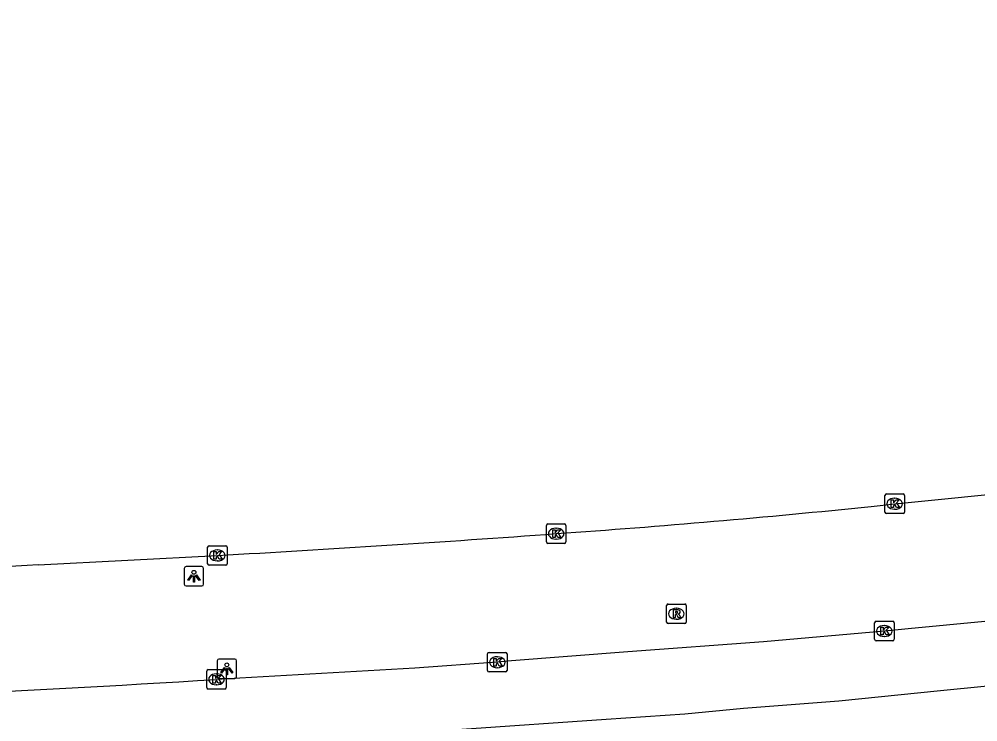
# Model space of a CAD drawing. Extents: x 162186 to 163152, y 385513 to 386513.
# Drawn here: x 162687.37 to 162736.63, y 386443.94 to 386480.02 of the extents above; entities that cross this region are included whole.
import ezdxf

# ---------------------------------------------------------------- set-up
doc = ezdxf.new("R2010")
doc.units = 0
for name, color, linetype in [('IMGEO_Kolk', 7, 'Continuous'), ('IMGEO_Lichtpunt', 7, 'Continuous'), ('IMGEO_OVBaan_gesloten', 7, 'Continuous'), ('IMGEO_Rijbaan_regionaal_gesloten', 7, 'Continuous'), ('IMGEO_Rioolput', 7, 'Continuous')]:
    doc.layers.add(name, color=color, linetype=linetype)

msp = doc.modelspace()

# ---------------------------------------------------------------- linework, layer by layer
at = {"layer": 'IMGEO_Kolk'}
for p, q in [((162731.862, 386454.711), (162731.862, 386455.563)), ((162731.937, 386455.637), (162732.789, 386455.637)), ((162732.863, 386455.563), (162732.863, 386454.711)), ((162732.35, 386455.417), (162732.375, 386455.417)), ((162732.789, 386454.637), (162731.937, 386454.637)), ((162732.373, 386454.857), (162732.348, 386454.857)), ((162714.541, 386454.101), (162715.393, 386454.101)), ((162714.466, 386453.175), (162714.466, 386454.027)), ((162714.954, 386453.881), (162714.979, 386453.881)), ((162715.467, 386454.027), (162715.467, 386453.175)), ((162715.393, 386453.101), (162714.541, 386453.101)), ((162714.977, 386453.321), (162714.952, 386453.321)), ((162697.056, 386452.057), (162697.056, 386452.909)), ((162697.131, 386452.983), (162697.983, 386452.983)), ((162697.544, 386452.763), (162697.569, 386452.763)), ((162698.057, 386452.909), (162698.057, 386452.057)), ((162697.567, 386452.203), (162697.542, 386452.203)), ((162697.983, 386451.983), (162697.131, 386451.983)), ((162731.332, 386448.174), (162731.332, 386449.026)), ((162731.407, 386449.1), (162732.259, 386449.1)), ((162731.82, 386448.88), (162731.845, 386448.88)), ((162732.333, 386449.026), (162732.333, 386448.174)), ((162731.843, 386448.32), (162731.818, 386448.32)), ((162732.259, 386448.1), (162731.407, 386448.1)), ((162711.44, 386446.571), (162711.44, 386447.423)), ((162711.515, 386447.497), (162712.367, 386447.497)), ((162711.928, 386447.277), (162711.953, 386447.277)), ((162712.441, 386447.423), (162712.441, 386446.571)), ((162711.951, 386446.717), (162711.926, 386446.717)), ((162697.01, 386445.693), (162697.01, 386446.545)), ((162697.085, 386446.619), (162697.937, 386446.619)), ((162697.498, 386446.399), (162697.523, 386446.399)), ((162698.011, 386446.545), (162698.011, 386445.693)), ((162712.367, 386446.497), (162711.515, 386446.497)), ((162697.521, 386445.839), (162697.496, 386445.839)), ((162697.937, 386445.619), (162697.085, 386445.619))]:
    msp.add_line(p, q, dxfattribs=at)
for points in [[(162731.862, 386454.711), (162731.862, 386455.563)], [(162731.937, 386455.637), (162732.789, 386455.637)], [(162732.863, 386455.563), (162732.863, 386454.711)], [(162732.183, 386455.337), (162732.306, 386455.337), (162732.306, 386455.186), (162732.436, 386455.337), (162732.6, 386455.337), (162732.454, 386455.186), (162732.607, 386454.937), (162732.455, 386454.937), (162732.37, 386455.101), (162732.306, 386455.034), (162732.306, 386454.937), (162732.183, 386454.937), (162732.183, 386455.337)], [(162732.789, 386454.637), (162731.937, 386454.637)], [(162714.541, 386454.101), (162715.393, 386454.101)], [(162714.466, 386453.175), (162714.466, 386454.027)], [(162714.787, 386453.801), (162714.91, 386453.801), (162714.91, 386453.65), (162715.04, 386453.801), (162715.204, 386453.801), (162715.058, 386453.65), (162715.211, 386453.401), (162715.059, 386453.401), (162714.974, 386453.565), (162714.91, 386453.498), (162714.91, 386453.401), (162714.787, 386453.401), (162714.787, 386453.801)], [(162715.467, 386454.027), (162715.467, 386453.175)], [(162715.393, 386453.101), (162714.541, 386453.101)], [(162697.056, 386452.057), (162697.056, 386452.909)], [(162697.131, 386452.983), (162697.983, 386452.983)], [(162697.377, 386452.683), (162697.5, 386452.683), (162697.5, 386452.532), (162697.63, 386452.683), (162697.794, 386452.683), (162697.648, 386452.532), (162697.801, 386452.283), (162697.649, 386452.283), (162697.564, 386452.447), (162697.5, 386452.38), (162697.5, 386452.283), (162697.377, 386452.283), (162697.377, 386452.683)], [(162698.057, 386452.909), (162698.057, 386452.057)], [(162697.983, 386451.983), (162697.131, 386451.983)], [(162731.332, 386448.174), (162731.332, 386449.026)], [(162731.407, 386449.1), (162732.259, 386449.1)], [(162731.653, 386448.8), (162731.776, 386448.8), (162731.776, 386448.649), (162731.906, 386448.8), (162732.07, 386448.8), (162731.924, 386448.649), (162732.077, 386448.4), (162731.925, 386448.4), (162731.84, 386448.564), (162731.776, 386448.497), (162731.776, 386448.4), (162731.653, 386448.4), (162731.653, 386448.8)], [(162732.333, 386449.026), (162732.333, 386448.174)], [(162732.259, 386448.1), (162731.407, 386448.1)], [(162711.44, 386446.571), (162711.44, 386447.423)], [(162711.515, 386447.497), (162712.367, 386447.497)], [(162711.761, 386447.197), (162711.884, 386447.197), (162711.884, 386447.046), (162712.014, 386447.197), (162712.178, 386447.197), (162712.032, 386447.046), (162712.185, 386446.797), (162712.033, 386446.797), (162711.948, 386446.961), (162711.884, 386446.894), (162711.884, 386446.797), (162711.761, 386446.797), (162711.761, 386447.197)], [(162712.441, 386447.423), (162712.441, 386446.571)], [(162697.01, 386445.693), (162697.01, 386446.545)], [(162697.085, 386446.619), (162697.937, 386446.619)], [(162697.331, 386446.319), (162697.454, 386446.319), (162697.454, 386446.168), (162697.584, 386446.319), (162697.748, 386446.319), (162697.602, 386446.168), (162697.755, 386445.919), (162697.603, 386445.919), (162697.518, 386446.083), (162697.454, 386446.016), (162697.454, 386445.919), (162697.331, 386445.919), (162697.331, 386446.319)], [(162698.011, 386446.545), (162698.011, 386445.693)], [(162712.367, 386446.497), (162711.515, 386446.497)], [(162697.937, 386445.619), (162697.085, 386445.619)]]:
    msp.add_lwpolyline(points, dxfattribs=at)
for centre, start, end in [((162731.939, 386455.561), 91.552, 178.448), ((162731.939, 386455.561), 91.552, 178.448), ((162732.787, 386455.561), 1.552, 88.448), ((162732.787, 386455.561), 1.552, 88.448), ((162731.939, 386454.713), 181.552, 268.448), ((162731.939, 386454.713), 181.552, 268.448), ((162732.787, 386454.713), 271.552, 358.448), ((162732.787, 386454.713), 271.552, 358.448), ((162714.543, 386454.025), 91.552, 178.448), ((162714.543, 386454.025), 91.552, 178.448), ((162715.391, 386454.025), 1.552, 88.448), ((162715.391, 386454.025), 1.552, 88.448), ((162714.543, 386453.177), 181.552, 268.448), ((162714.543, 386453.177), 181.552, 268.448), ((162715.391, 386453.177), 271.552, 358.448), ((162715.391, 386453.177), 271.552, 358.448), ((162697.133, 386452.907), 91.552, 178.448), ((162697.133, 386452.907), 91.552, 178.448), ((162697.981, 386452.907), 1.552, 88.448), ((162697.981, 386452.907), 1.552, 88.448), ((162697.133, 386452.059), 181.552, 268.448), ((162697.133, 386452.059), 181.552, 268.448), ((162697.981, 386452.059), 271.552, 358.448), ((162697.981, 386452.059), 271.552, 358.448), ((162731.409, 386449.024), 91.552, 178.448), ((162731.409, 386449.024), 91.552, 178.448), ((162732.257, 386449.024), 1.552, 88.448), ((162732.257, 386449.024), 1.552, 88.448), ((162731.409, 386448.176), 181.552, 268.448), ((162731.409, 386448.176), 181.552, 268.448), ((162732.257, 386448.176), 271.552, 358.448), ((162732.257, 386448.176), 271.552, 358.448), ((162711.517, 386447.421), 91.552, 178.448), ((162711.517, 386447.421), 91.552, 178.448), ((162712.365, 386447.421), 1.552, 88.448), ((162712.365, 386447.421), 1.552, 88.448), ((162697.087, 386446.543), 91.552, 178.448), ((162697.087, 386446.543), 91.552, 178.448), ((162697.935, 386446.543), 1.552, 88.448), ((162697.935, 386446.543), 1.552, 88.448), ((162711.517, 386446.573), 181.552, 268.448), ((162711.517, 386446.573), 181.552, 268.448), ((162712.365, 386446.573), 271.552, 358.448), ((162712.365, 386446.573), 271.552, 358.448), ((162697.087, 386445.695), 181.552, 268.448), ((162697.087, 386445.695), 181.552, 268.448), ((162697.935, 386445.695), 271.552, 358.448), ((162697.935, 386445.695), 271.552, 358.448)]:
    msp.add_arc(centre, 0.0765, start, end, dxfattribs=at)
for centre, major_axis, ratio, start_param, end_param in [((162732.349, 386455.137), (-0.387, 0.002), 0.722429, 4.712389, 7.853982), ((162732.374, 386455.137), (-0.39, 0.002), 0.717154, 1.570796, 4.712389), ((162714.953, 386453.601), (-0.387, 0.002), 0.722429, 4.712389, 7.853982), ((162714.978, 386453.601), (-0.39, 0.002), 0.717154, 1.570796, 4.712389), ((162697.543, 386452.483), (-0.387, 0.002), 0.722429, 4.712389, 7.853982), ((162697.568, 386452.483), (-0.39, 0.002), 0.717154, 1.570796, 4.712389), ((162731.819, 386448.6), (-0.387, 0.002), 0.722429, 4.712389, 7.853982), ((162731.844, 386448.6), (-0.39, 0.002), 0.717154, 1.570796, 4.712389), ((162711.927, 386446.997), (-0.387, 0.002), 0.722429, 4.712389, 7.853982), ((162711.952, 386446.997), (-0.39, 0.002), 0.717154, 1.570796, 4.712389), ((162697.497, 386446.119), (-0.387, 0.002), 0.722429, 4.712389, 7.853982), ((162697.522, 386446.119), (-0.39, 0.002), 0.717154, 1.570796, 4.712389)]:
    msp.add_ellipse(centre, major_axis=major_axis, ratio=ratio, start_param=start_param, end_param=end_param, dxfattribs=at)
at = {"layer": 'IMGEO_Lichtpunt'}
for p, q in [((162695.853, 386451.819), (162695.853, 386451.012)), ((162695.853, 386451.819), (162695.853, 386451.012)), ((162696.755, 386451.914), (162695.947, 386451.914)), ((162696.755, 386451.914), (162695.947, 386451.914)), ((162696.849, 386451.012), (162696.849, 386451.819)), ((162696.849, 386451.012), (162696.849, 386451.819)), ((162695.947, 386450.918), (162696.755, 386450.918)), ((162695.947, 386450.918), (162696.755, 386450.918)), ((162697.546, 386447.063), (162697.546, 386446.256)), ((162697.546, 386447.063), (162697.546, 386446.256)), ((162698.448, 386447.158), (162697.64, 386447.158)), ((162698.448, 386447.158), (162697.64, 386447.158)), ((162698.542, 386446.256), (162698.542, 386447.063)), ((162698.542, 386446.256), (162698.542, 386447.063)), ((162697.64, 386446.162), (162698.448, 386446.162)), ((162697.64, 386446.162), (162698.448, 386446.162))]:
    msp.add_line(p, q, dxfattribs=at)
for points in [[(162696.227, 386451.483), (162696.266, 386451.455), (162696.078, 386451.193), (162696.04, 386451.22), (162696.227, 386451.483)], [(162696.329, 386451.435), (162696.376, 386451.435), (162696.376, 386451.113), (162696.329, 386451.113), (162696.329, 386451.435)], [(162696.439, 386451.455), (162696.477, 386451.482), (162696.664, 386451.22), (162696.625, 386451.192), (162696.439, 386451.455)], [(162697.92, 386446.727), (162697.959, 386446.699), (162697.771, 386446.437), (162697.733, 386446.464), (162697.92, 386446.727)], [(162698.022, 386446.679), (162698.069, 386446.679), (162698.069, 386446.357), (162698.022, 386446.357), (162698.022, 386446.679)], [(162698.132, 386446.699), (162698.17, 386446.726), (162698.357, 386446.464), (162698.318, 386446.436), (162698.132, 386446.699)]]:
    msp.add_lwpolyline(points, dxfattribs=at)
for centre in [(162696.352, 386451.617), (162698.045, 386446.861)]:
    msp.add_circle(centre, 0.0994, dxfattribs=at)
for centre, start, end in [((162695.947, 386451.819), 90, 180), ((162695.947, 386451.819), 90, 180), ((162696.755, 386451.819), 0, 90), ((162696.755, 386451.819), 0, 90), ((162695.947, 386451.012), 180, 270), ((162695.947, 386451.012), 180, 270), ((162696.755, 386451.012), 270, 0), ((162696.755, 386451.012), 270, 360), ((162697.64, 386447.063), 90, 180), ((162697.64, 386447.063), 90, 180), ((162698.448, 386447.063), 0, 90), ((162698.448, 386447.063), 0, 90), ((162697.64, 386446.256), 180, 270), ((162697.64, 386446.256), 180, 270), ((162698.448, 386446.256), 270, 0), ((162698.448, 386446.256), 270, 360)]:
    msp.add_arc(centre, 0.0946, start, end, dxfattribs=at)
at = {"layer": 'IMGEO_OVBaan_gesloten'}
for points in [[(162935.766, 386480.019), (162930.748, 386479.182), (162914.081, 386476.501), (162819.676, 386460.484), (162798.32, 386456.989), (162775.976, 386453.735), (162753.988, 386450.967), (162738.965, 386449.282), (162733.052, 386448.714), (162731.833, 386448.6), (162725.615, 386448.045), (162718.65, 386447.535), (162712.67, 386447.073), (162711.941, 386446.997), (162707.704, 386446.694), (162697.511, 386446.119)], [(162662.453, 386441.323), (162669.599, 386441.495), (162681.85, 386441.971), (162696.844, 386442.665), (162710.114, 386443.564), (162717.533, 386444.067), (162721.585, 386444.342), (162724.599, 386444.64), (162729.487, 386445.02), (162734.721, 386445.541), (162748.517, 386446.914), (162772.468, 386449.874), (162792.635, 386452.668), (162820.329, 386457.113), (162903.036, 386471.215), (162930.686, 386475.855), (162936.29, 386476.796)]]:
    msp.add_lwpolyline(points, dxfattribs=at)
msp.add_arc((162648.992, 387201.634), 757.071, 271.324795, 273.674513, dxfattribs=at)
at = {"layer": 'IMGEO_Rijbaan_regionaal_gesloten'}
for points in [[(162731.145, 386455), (162732.363, 386455.137), (162746.545, 386456.556), (162747.739, 386456.681), (162751.017, 386457.033), (162761.905, 386458.28), (162776.692, 386460.346), (162800.716, 386464.056), (162872.277, 386476.289)], [(162688.351, 386451.992), (162697.557, 386452.483)]]:
    msp.add_lwpolyline(points, dxfattribs=at)
for centre, radius, start, end in [((162680.079, 386951.289), 498.91, 274.00992, 275.87485), ((162641.207, 387466.11), 1015.192, 273.181945, 274.166573), ((162844.807, 383010.076), 3445.47, 92.602652, 92.755975)]:
    msp.add_arc(centre, radius, start, end, dxfattribs=at)
at = {"layer": 'IMGEO_Rioolput'}
for p, q in [((162720.643, 386449.062), (162720.643, 386449.914)), ((162720.718, 386449.988), (162721.57, 386449.988)), ((162721.131, 386449.768), (162721.156, 386449.768)), ((162721.644, 386449.914), (162721.644, 386449.062)), ((162721.154, 386449.208), (162721.129, 386449.208)), ((162721.57, 386448.988), (162720.718, 386448.988))]:
    msp.add_line(p, q, dxfattribs=at)
for points in [[(162720.643, 386449.062), (162720.643, 386449.914)], [(162720.718, 386449.988), (162721.57, 386449.988)], [(162721.232, 386449.686), (162720.98, 386449.688), (162720.98, 386449.288)], [(162721.644, 386449.914), (162721.644, 386449.062)], [(162720.98, 386449.288), (162721.104, 386449.288), (162721.104, 386449.45), (162721.115, 386449.45)], [(162721.158, 386449.607), (162721.104, 386449.607), (162721.104, 386449.526)], [(162721.104, 386449.526), (162721.156, 386449.526)], [(162721.162, 386449.421), (162721.233, 386449.288), (162721.373, 386449.288), (162721.308, 386449.414)], [(162721.57, 386448.988), (162720.718, 386448.988)]]:
    msp.add_lwpolyline(points, dxfattribs=at)
for centre, radius, start, end in [((162720.72, 386449.912), 0.0765, 91.552, 178.448), ((162720.72, 386449.912), 0.0765, 91.552, 178.448), ((162721.231, 386449.576), 0.109, 350.3612, 89.416), ((162721.568, 386449.912), 0.0765, 1.552, 88.448), ((162721.568, 386449.912), 0.0765, 1.552, 88.448), ((162721.114, 386449.397), 0.0533, 26.0293, 88.6989), ((162721.14, 386449.715), 0.19, 274.7715, 282.9687), ((162721.164, 386449.511), 0.0964, 77.0061, 93.1865), ((162721.178, 386449.568), 0.0378, 276.6634, 79.6772), ((162721.229, 386449.576), 0.112, 277.5842, 350.9817), ((162721.213, 386449.361), 0.108, 29.5134, 73.7905), ((162720.72, 386449.064), 0.0765, 181.552, 268.448), ((162720.72, 386449.064), 0.0765, 181.552, 268.448), ((162721.568, 386449.064), 0.0765, 271.552, 358.448), ((162721.568, 386449.064), 0.0765, 271.552, 358.448)]:
    msp.add_arc(centre, radius, start, end, dxfattribs=at)
for centre, major_axis, ratio, start_param, end_param in [((162721.13, 386449.488), (-0.387, 0.002), 0.722429, 4.712389, 7.853982), ((162721.155, 386449.488), (-0.39, 0.002), 0.717154, 1.570796, 4.712389)]:
    msp.add_ellipse(centre, major_axis=major_axis, ratio=ratio, start_param=start_param, end_param=end_param, dxfattribs=at)

doc.saveas('drawing.dxf')
